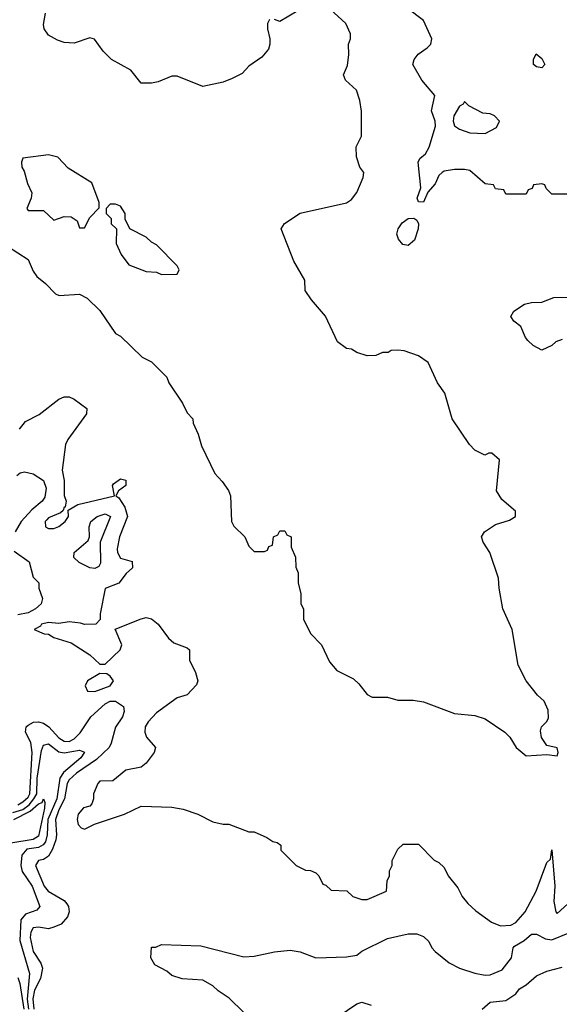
# Model space of a CAD drawing. Header units: inches. Extents: x 2380053 to 2584298, y 380219 to 546618.
# Tile 663 of 788: x 2531757 to 2533859, y 464990 to 468825. Entities that reach past the tile are written whole.
import ezdxf

# ---------------------------------------------------------------- set-up
doc = ezdxf.new("R2010")
doc.units = ezdxf.units.IN
doc.header["$MEASUREMENT"] = 0
doc.layers.add('C5436', color=7, linetype='Continuous')

msp = doc.modelspace()

# ---------------------------------------------------------------- linework, layer by layer
at = {"layer": 'C5436', "color": 2}
for points, elevation in [([(2531710, 467942.8), (2531790.4, 467890.3), (2531810, 467846), (2531824.7, 467824.7), (2531858, 467798), (2531896.9, 467756.9), (2531911.1, 467751.1), (2531990, 467756), (2532019.8, 467739.8), (2532070, 467692), (2532130, 467602), (2532150, 467592), (2532234, 467510), (2532270, 467492), (2532330, 467432), (2532338, 467410), (2532390.9, 467330.9), (2532410, 467294), (2532432, 467270), (2532432.7, 467252.7), (2532452, 467210), (2532465.4, 467165.4), (2532516.9, 467056.9), (2532546.4, 467026.4), (2532570.7, 466990.7), (2532578, 466970), (2532582, 466870), (2532591.6, 466851.6), (2532634, 466810), (2532650, 466774), (2532670, 466754), (2532710, 466754), (2532722, 466758), (2532727.3, 466772.7), (2532742, 466778), (2532746, 466810), (2532762, 466818), (2532770, 466834), (2532790, 466834), (2532798, 466818), (2532814, 466810), (2532814, 466770), (2532831.6, 466731.6), (2532832.7, 466692.7), (2532842, 466670), (2532842, 466630), (2532852, 466590), (2532852, 466550), (2532862, 466530), (2532862, 466490), (2532890, 466434), (2532932, 466390), (2532963.6, 466323.6), (2532992, 466290), (2533057.3, 466257.3), (2533078, 466238), (2533110, 466196), (2533130, 466186), (2533190, 466186), (2533230, 466174), (2533290, 466174.8), (2533330, 466167.3), (2533450, 466123), (2533530, 466114.8), (2533570, 466102), (2533646, 466050), (2533666, 466030), (2533691.3, 465990), (2533730, 465958), (2533810, 465962), (2533850, 465958), (2533854.5, 465970), (2533850, 465988), (2533810, 465998), (2533789.2, 466029.2), (2533785.2, 466054.8), (2533789, 466070), (2533809.2, 466090), (2533816.3, 466103.7), (2533815.8, 466135.8), (2533799.3, 466170), (2533773.8, 466193.8), (2533729.2, 466250), (2533699, 466310), (2533674.5, 466450), (2533639.3, 466530), (2533624, 466610), (2533622, 466650), (2533588.7, 466750), (2533562, 466790), (2533555.3, 466810), (2533568, 466830), (2533610, 466858), (2533664.7, 466875.3), (2533688, 466890), (2533688, 466910), (2533635.5, 466955.5), (2533614, 466990), (2533626, 467110), (2533596.4, 467136.4), (2533583.6, 467136.4), (2533568.4, 467128.4), (2533530, 467148), (2533508.7, 467170), (2533442, 467270), (2533413.2, 467370), (2533384, 467410), (2533348, 467490), (2533310, 467515.3), (2533254.6, 467534.6), (2533230, 467538), (2533203.6, 467536.4), (2533191.6, 467528.4), (2533170, 467528), (2533143.6, 467516.4), (2533110, 467515.3), (2533070, 467528.7), (2533050, 467542), (2533030, 467544), (2532995.3, 467570), (2532948.7, 467670), (2532893.2, 467733.2), (2532868.7, 467770), (2532868, 467810), (2532824.5, 467884.5), (2532775.3, 468010), (2532788.9, 468031.1), (2532849.3, 468070.7), (2533030, 468111.3), (2533050, 468124.7), (2533070, 468152), (2533095.3, 468210), (2533098, 468230), (2533082, 468250), (2533068.9, 468291.1), (2533068, 468330), (2533088.4, 468371.6), (2533088.9, 468468.9), (2533082, 468510), (2533068.7, 468550), (2533026, 468590), (2533018, 468610), (2533033.6, 468646.4), (2533039, 468690), (2533038, 468730), (2533046, 468750), (2533046, 468770), (2533028, 468810), (2532966.3, 468866.3)], 34), ([(2532730, 468826), (2532722, 468810), (2532722, 468790), (2532731.3, 468750), (2532730.9, 468729.1), (2532726, 468710), (2532700.7, 468679.3), (2532650, 468644), (2532624, 468616), (2532584.5, 468595.5), (2532550, 468581.2), (2532470, 468565.2), (2532370, 468605.2), (2532350, 468605.2), (2532296.8, 468583.2), (2532270, 468577.2), (2532230, 468578), (2532190, 468628), (2532115.3, 468670), (2532082, 468702), (2532048.9, 468748.9), (2532030, 468754), (2531970, 468733.2), (2531930, 468736), (2531904.8, 468744.8), (2531870, 468765.2), (2531853.2, 468790), (2531850, 468806), (2531858, 468850)], 34), ([(2532841, 468859), (2532770, 468818), (2532750, 468826)], 34), ([(2533890, 468146), (2533830, 468146), (2533807.3, 468167.3), (2533802, 468182), (2533790, 468186), (2533758, 468182), (2533752.7, 468167.3), (2533738, 468162), (2533730, 468146), (2533650, 468146), (2533642, 468162), (2533610, 468166), (2533602, 468182), (2533570, 468186), (2533510, 468238), (2533490, 468242), (2533450, 468242), (2533410, 468235.3), (2533402, 468230), (2533390, 468218), (2533374.6, 468185.4), (2533347.1, 468152.9), (2533330, 468114), (2533310, 468115.3), (2533305.1, 468130), (2533319.3, 468170), (2533309.2, 468270), (2533316, 468284), (2533337.5, 468302.5), (2533352.2, 468327.8), (2533376.9, 468410), (2533375.6, 468430), (2533360.7, 468470), (2533374, 468530), (2533323.7, 468590), (2533288.7, 468650), (2533294, 468670), (2533309.3, 468690.7), (2533344.7, 468715.3), (2533358, 468730), (2533362, 468750), (2533330, 468822), (2533266, 468870)], 30), ([(2533870, 467579.3), (2533844.7, 467570), (2533830, 467555.3), (2533790, 467538), (2533756.5, 467556.5), (2533735.5, 467575.5), (2533726.6, 467586.6), (2533709.3, 467629.3), (2533682, 467650), (2533669.3, 467669.3), (2533682, 467690), (2533723.3, 467716.7), (2533750, 467723.8), (2533790, 467724.9), (2533837.5, 467742.5), (2533910, 467744)], 30), ([(2531756, 467230), (2531779.6, 467260.4), (2531832.9, 467287.1), (2531910, 467347.3), (2531930, 467356), (2531950, 467356), (2531970, 467346.8), (2532018.8, 467310), (2532017.3, 467290), (2531944.9, 467190), (2531936.3, 467170), (2531922.8, 467070), (2531930.7, 467030), (2531931.1, 466971.1), (2531938, 466950), (2531934, 466926), (2531930, 466926), (2531926.4, 466913.6), (2531916, 466904), (2531870, 466884), (2531863, 466877), (2531856, 466870), (2531858, 466850), (2531870, 466842.8), (2531890, 466842.8), (2531910, 466851.3), (2531934, 466870), (2531948, 466890), (2531946, 466914), (2531984, 466936), (2532126, 466970), (2532119, 467010), (2532123.2, 467016.8), (2532150, 467036), (2532170, 467031), (2532171, 467010), (2532142, 466990), (2532131.3, 466970), (2532143, 466963), (2532166.3, 466926.3), (2532177.4, 466890), (2532145.5, 466810), (2532136.8, 466763.2), (2532138, 466750), (2532150, 466727.3), (2532194.8, 466714.8), (2532196, 466690), (2532172.2, 466667.8), (2532144, 466630), (2532090.5, 466609.5), (2532070.9, 466510.9), (2532071.3, 466488.7), (2532054, 466470), (2532010, 466468.7), (2531994.6, 466474.6), (2531950, 466479), (2531910, 466473.2), (2531870, 466477.2), (2531842, 466470), (2531838, 466462), (2531814, 466450), (2531852.7, 466432.7), (2531870, 466432), (2531890, 466418), (2531958, 466398), (2532030.9, 466350.9), (2532070, 466314), (2532090, 466314), (2532148, 466370), (2532155.3, 466390), (2532129, 466451), (2532230, 466491), (2532250, 466496), (2532270, 466490.8), (2532296, 466470), (2532336.3, 466416.3), (2532358, 466398), (2532410, 466378), (2532418, 466370), (2532418, 466330), (2532442, 466282), (2532451, 466250), (2532445.4, 466234.6), (2532410, 466195.3), (2532370, 466184), (2532290, 466124.5), (2532257.3, 466090), (2532246, 466070), (2532244.7, 466050), (2532251.3, 466030), (2532286, 465990), (2532281, 465970), (2532250, 465928.7), (2532230, 465913.2), (2532170, 465902), (2532119.6, 465860.4), (2532070, 465859), (2532061, 465850), (2532044.7, 465810), (2532044.7, 465790), (2532038, 465770), (2532030, 465762), (2532005.4, 465754.6), (2531984.7, 465730), (2531981, 465710), (2531984.7, 465690), (2531996.9, 465676.9), (2532010, 465671.3), (2532049.2, 465690.8), (2532166, 465730), (2532230, 465762), (2532350, 465758), (2532394, 465750), (2532450.7, 465730.7), (2532510, 465701), (2532550, 465691.3), (2532571.1, 465691.1), (2532650, 465662), (2532670, 465662), (2532719.6, 465639.6), (2532743.6, 465623.6), (2532759.6, 465619.6), (2532774, 465610), (2532774, 465590), (2532834, 465530), (2532870, 465512), (2532890, 465511.3), (2532910, 465502), (2532922, 465490), (2532938, 465458), (2532950, 465454), (2532970, 465434), (2533031.6, 465431.6), (2533054, 465410), (2533090, 465398), (2533110, 465398), (2533186, 465430), (2533188, 465470), (2533198, 465490), (2533198, 465510), (2533208, 465530), (2533208, 465550), (2533230, 465594), (2533250, 465614), (2533310, 465614), (2533371.6, 465551.6), (2533390, 465542), (2533410, 465522), (2533426, 465490), (2533463.5, 465443.5), (2533481, 465410), (2533502.5, 465382.5), (2533533.2, 465353.2), (2533594.8, 465310), (2533630, 465294.9), (2533670, 465298), (2533690, 465308), (2533726, 465350), (2533768.2, 465430), (2533810, 465542), (2533824.7, 465555.3), (2533830, 465591.3), (2533840.7, 465450), (2533838, 465390), (2533844.9, 465350), (2533850, 465342.8), (2533905.6, 465394.4)], 30), ([(2531746.6, 467050), (2531759.6, 467060.4), (2531775.9, 467064.1), (2531810, 467056), (2531850.4, 467030), (2531860.3, 467000.3), (2531855.1, 466964.9), (2531844.9, 466950), (2531804.2, 466915.8), (2531762.6, 466870), (2531739.5, 466830)], 26), ([(2531735.3, 466755.3), (2531793.7, 466713.7), (2531810, 466654), (2531832, 466632), (2531832, 466610), (2531846, 466570), (2531840.7, 466550), (2531819.3, 466530), (2531790, 466514.8), (2531750, 466506.8)], 26), ([(2531750, 465766.4), (2531770, 465778), (2531790, 465796.9), (2531797, 465810), (2531806.2, 465970), (2531800.5, 466010), (2531779.5, 466050), (2531782.7, 466070), (2531790, 466077.3), (2531811.5, 466088.5), (2531830, 466090.4), (2531850, 466084.9), (2531870.2, 466070.2), (2531910, 466027.4), (2531930, 466014.3), (2531950, 466013.8), (2531970, 466024), (2531993, 466047), (2532034.5, 466110), (2532090, 466160.5), (2532110, 466170.3), (2532130.3, 466170.3), (2532162, 466150), (2532164.7, 466130), (2532157.3, 466110), (2532130.3, 466069.7), (2532113.8, 466006.2), (2532105.5, 465990), (2532057, 465943), (2531978, 465890), (2531950, 465864.2), (2531942.6, 465850), (2531932.1, 465790), (2531910, 465747.6), (2531896.9, 465710), (2531900.8, 465650), (2531898.5, 465630), (2531885.5, 465594.5), (2531870, 465566.6), (2531850, 465553.6), (2531830.7, 465549.3), (2531818.8, 465530), (2531852.7, 465450), (2531868.2, 465430), (2531930, 465393.4), (2531941.3, 465381.3), (2531948, 465370), (2531950.5, 465350), (2531943.8, 465330), (2531918.3, 465301.7), (2531890, 465289.4), (2531870, 465283.7), (2531830, 465289.5), (2531810, 465287.3), (2531800.8, 465270), (2531798.5, 465250), (2531810, 465194.8), (2531839.1, 465150), (2531846, 465130), (2531838.7, 465090), (2531815.4, 465044.6), (2531808.5, 465011.5), (2531812.9, 464970)], 26), ([(2531730, 465736.4), (2531770, 465748.4), (2531793.7, 465766.3), (2531812.8, 465790), (2531823.6, 465810), (2531825.5, 465870), (2531842.2, 465977.8), (2531850, 465999.3), (2531870, 466004.2), (2531910, 465973.1), (2531930, 465968.7), (2531990, 465979.3), (2532010, 465972), (2531994.9, 465950), (2531927.9, 465892.1), (2531914, 465870), (2531902, 465790), (2531867.1, 465710), (2531864.8, 465650), (2531857.2, 465622.8), (2531848.8, 465611.2), (2531830, 465599.8), (2531785.5, 465594.5), (2531765, 465570), (2531761.2, 465530), (2531767.5, 465507.5), (2531805.3, 465450), (2531836.3, 465370), (2531823.8, 465356.2), (2531779.9, 465340.1), (2531762, 465318), (2531757.7, 465237.7), (2531795, 465110), (2531786.2, 465010), (2531791.6, 464970)], 22), ([(2531734, 465710), (2531798.4, 465741.6), (2531830, 465770.2), (2531844.2, 465775.8), (2531850.5, 465790.5), (2531855.3, 465775.2), (2531854, 465754), (2531830, 465645.1), (2531810, 465631.9), (2531723, 465617)], 18), ([(2532630, 464958), (2532572.9, 465012.9), (2532530, 465042), (2532510, 465062), (2532470, 465084), (2532390, 465089), (2532350, 465102), (2532330, 465118), (2532283.1, 465143.1), (2532268, 465170), (2532270, 465212), (2532287.3, 465212.7), (2532310, 465222), (2532463.1, 465216.9), (2532630, 465174.8), (2532670, 465177.3), (2532750, 465194), (2532810, 465200.7), (2532850, 465193.4), (2532910, 465171), (2533030, 465174), (2533070, 465181), (2533090, 465196), (2533190, 465246), (2533270, 465264.7), (2533303.6, 465263.6), (2533330, 465254), (2533350, 465234), (2533362, 465210), (2533375.3, 465195.3), (2533430, 465151), (2533470, 465130.8), (2533530, 465110.5), (2533570, 465103), (2533590, 465104), (2533635.9, 465124.1), (2533672, 465170), (2533679, 465210), (2533683.7, 465216.3), (2533721.6, 465238.4), (2533750, 465262.8), (2533770, 465262.8), (2533804.9, 465244.9), (2533830, 465240.4), (2533893.4, 465266.6)], 26), ([(2533558, 464970), (2533590, 464998), (2533650, 465004.7), (2533689.3, 465030.7), (2533704, 465050), (2533730, 465066), (2533770, 465101), (2533810, 465118.8), (2533870, 465134.8)], 22), ([(2531750, 465093.4), (2531758.2, 465070), (2531772.9, 464970)], 18), ([(2532998, 464942), (2533070, 464991), (2533090, 464998), (2533126.4, 464986.4)], 22)]:
    msp.add_lwpolyline(points, dxfattribs=dict(at, elevation=elevation))
for points, elevation in [([(2533790, 468638), (2533770, 468642), (2533758, 468650), (2533758, 468670), (2533768.4, 468691.6), (2533790, 468674), (2533802, 468650)], 26), ([(2533490, 468506), (2533484.7, 468495.3), (2533470, 468488.7), (2533448.2, 468450), (2533444.9, 468430), (2533450, 468412), (2533470, 468398), (2533510, 468384.7), (2533570, 468382), (2533614.6, 468405.4), (2533626, 468430), (2533606, 468450), (2533590, 468458), (2533560.4, 468460.4), (2533506, 468490)], 30), ([(2531870, 468298), (2531770, 468286), (2531764.7, 468270), (2531766, 468250), (2531774.8, 468234.8), (2531787.1, 468187.1), (2531804.7, 468150), (2531802, 468130), (2531784.7, 468090), (2531790, 468082), (2531850, 468082), (2531890, 468044.7), (2531930, 468058.8), (2531957.3, 468057.3), (2531981, 468041), (2531990, 468014), (2532010, 468014), (2532030, 468054), (2532067.3, 468092.7), (2532067.3, 468112.7), (2532038, 468190), (2531946.3, 468246.3), (2531906, 468290)], 38), ([(2532130, 468106), (2532110, 468106), (2532094, 468090), (2532094, 468070), (2532114, 468050), (2532114, 468030), (2532134, 468010), (2532132.7, 467952.7), (2532152, 467910), (2532182, 467870), (2532250, 467844.7), (2532290, 467842), (2532310, 467832), (2532370, 467834), (2532378, 467850), (2532370, 467866), (2532290, 467948), (2532270, 467958), (2532250, 467978), (2532186, 468010), (2532168, 468048), (2532168, 468070), (2532150, 468098)], 38), ([(2533270, 467946), (2533249.5, 467949.5), (2533232.3, 467970), (2533226.6, 467990), (2533231.8, 468010), (2533246.7, 468033.3), (2533269.7, 468050.3), (2533292.5, 468052.5), (2533303.8, 468043.8), (2533310.4, 468030.4), (2533308.4, 468010), (2533294.2, 467965.8)], 30), ([(2532050, 466687), (2532030, 466689.6), (2531989, 466710), (2531968.7, 466730), (2531969, 466749), (2532023.6, 466796.4), (2532029.5, 466810), (2532027.8, 466850), (2532034.5, 466870), (2532059.3, 466890), (2532090, 466900.5), (2532110.4, 466890), (2532070.4, 466790), (2532072.2, 466707.8), (2532065.2, 466694.8)], 26), ([(2532070, 466278), (2532022, 466250), (2532012, 466230), (2532022, 466210), (2532050, 466208.2), (2532109, 466230), (2532122, 466250), (2532110, 466268), (2532096.4, 466276.4)], 30)]:
    msp.add_lwpolyline(points, close=True, dxfattribs=dict(at, elevation=elevation))

doc.saveas('drawing.dxf')
